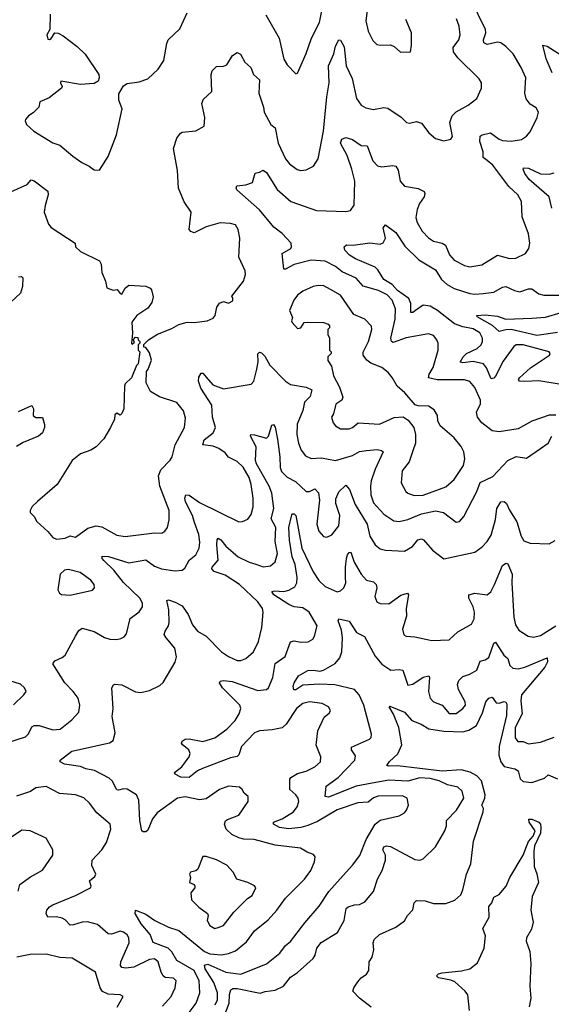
# Model space of a CAD drawing. Extents: x 1771496 to 1971148, y 471553 to 643630.
# Tile 531 of 656: x 1859102 to 1862188, y 611469 to 617182. Entities that reach past the tile are written whole.
import ezdxf

# ---------------------------------------------------------------- set-up
doc = ezdxf.new("R2010")
doc.units = 0

msp = doc.modelspace()

# ---------------------------------------------------------------- linework, layer by layer
at = {"layer": '0CON10XD'}
for points in [[(1862215, 614886.9), (1862175, 614886.9), (1862075, 614852), (1861995, 614808), (1861885, 614790.8), (1861845, 614797.1), (1861785, 614843.5), (1861759.5, 614875), (1861754.3, 614905), (1861776.4, 614953.6), (1861778.1, 614975), (1861745, 615047.5), (1861715, 615082.9), (1861685, 615091.8), (1861525, 615093.1), (1861474.4, 615105), (1861478.2, 615125), (1861502.4, 615165), (1861531.4, 615265), (1861530.8, 615305), (1861524, 615325), (1861505, 615350), (1861475, 615360), (1861345, 615335.9), (1861269.8, 615309.8), (1861260.4, 615315), (1861256.5, 615335), (1861281.9, 615445), (1861283.3, 615505), (1861265, 615554.4), (1861235, 615586), (1861185, 615610.7), (1861096.9, 615636.9), (1861055, 615682.7), (1860975, 615719.3), (1860935, 615750.7), (1860875, 615780.9), (1860795, 615786.7), (1860695, 615760.8), (1860645, 615734.5), (1860634.5, 615734.5), (1860625.7, 615825), (1860676.2, 615853.8), (1860680.8, 615865), (1860677.1, 615885), (1860625, 615942.5), (1860577.8, 615977.7), (1860495, 616079.4), (1860362.9, 616195), (1860358.1, 616205), (1860362.7, 616217.3), (1860414.5, 616224.5), (1860452.5, 616237.5), (1860468.3, 616291.7), (1860493.3, 616296.7), (1860515, 616309.2), (1860535, 616295.7), (1860596.1, 616196.1), (1860676.5, 616126.5), (1860825, 616074.6), (1860995, 616069.2), (1861022.5, 616075), (1861044.2, 616105.8), (1861047.2, 616245), (1861030.8, 616315), (1861002.2, 616395), (1860965.3, 616465), (1860971.2, 616488.8), (1860995, 616498.6), (1861035, 616487.5), (1861085, 616451.9), (1861120, 616450), (1861152.7, 616362.7), (1861179.2, 616335), (1861205, 616328.2), (1861267, 616337), (1861285, 616332.5), (1861298.7, 616308.7), (1861310.6, 616245), (1861335.5, 616215.5), (1861415, 616201.8), (1861449.2, 616185), (1861454.3, 616174.3), (1861451.1, 616155), (1861423.6, 616115), (1861409.4, 616080.6), (1861402.7, 616035), (1861409.5, 616005), (1861438.9, 615955), (1861475, 615916.7), (1861505, 615897.3), (1861554.7, 615884.7), (1861573.4, 615873.4), (1861597.8, 615817.8), (1861625, 615787.3), (1861685, 615756.5), (1861715, 615749.1), (1861785, 615760.6), (1861875, 615815.5), (1861945, 615795.6), (1861981.7, 615798.3), (1862039.2, 615825), (1862057.5, 615855), (1862063.1, 615885), (1862055, 615940), (1862018.8, 616038.8), (1862015, 616126.7), (1861994.5, 616165), (1861941.2, 616215), (1861848.8, 616338.8), (1861815, 616364.6), (1861793.2, 616383.2), (1861792.1, 616415), (1861773.2, 616475), (1861775, 616505.8), (1861786.2, 616513.8), (1861835, 616525.5), (1861885, 616488.2), (1861905, 616480.9), (1861955, 616476.5), (1862015, 616487.1), (1862045, 616505.8), (1862065, 616532), (1862106, 616615), (1862114, 616645), (1862101.2, 616671.2), (1862065, 616692.9), (1862043.1, 616723.1), (1862035.3, 616755), (1862040.5, 616845), (1862013.5, 616905), (1861966.1, 616985), (1861925, 617027.2), (1861895, 617047.6), (1861875, 617051.3), (1861815, 617037.5), (1861797.5, 617047.5), (1861795.4, 617065), (1861807.8, 617105), (1861806.9, 617125), (1861719.1, 617305)], [(1860531.1, 617211.1), (1860608.1, 617075), (1860635, 616953.3), (1860655, 616921.2), (1860705, 616867.5), (1860715, 616872.5), (1860765, 616986.7), (1860795.6, 617075), (1860841.8, 617165), (1860869, 617305)], [(1859278.5, 617215), (1859276, 617125), (1859260, 617095), (1859265, 617070), (1859275, 617066.7), (1859285, 617073.8), (1859305, 617106), (1859325, 617104.2), (1859355, 617089.2), (1859436.4, 617026.4), (1859481.7, 616981.7), (1859561.2, 616865), (1859563.3, 616845), (1859556.7, 616825), (1859535, 616811.2), (1859455, 616806.5), (1859340, 616825), (1859338, 616815), (1859348.8, 616795), (1859343.8, 616785), (1859272.1, 616727.9), (1859218, 616705), (1859213.3, 616675), (1859179.1, 616640.9), (1859153.3, 616625), (1859136.2, 616603.8), (1859133.3, 616595), (1859142, 616575), (1859184.6, 616534.6), (1859295, 616467.1), (1859335, 616454.3), (1859409.6, 616389.6), (1859462.9, 616352.9), (1859505, 616333.1), (1859535, 616310.5), (1859565, 616308.5)], [(1859565, 616308.5), (1859615, 616387.5), (1859664.7, 616514.7), (1859695.8, 616665), (1859676.7, 616715), (1859678.3, 616751.7), (1859705, 616797.5), (1859725, 616811.2), (1859795, 616822), (1859845, 616838.8), (1859906, 616895), (1859939.2, 616945), (1859955.7, 617045), (1859964.5, 617065.5), (1860030.6, 617129.4), (1860075, 617222)], [(1861120, 617235), (1861111.9, 617175), (1861125.6, 617115.6), (1861151.2, 617061.2), (1861175, 617039.2), (1861195.8, 617034.2), (1861255, 617036.7), (1861275, 617027.5), (1861313, 616993), (1861370, 616995), (1861377.5, 617035), (1861376.2, 617105), (1861343.4, 617183.4)], [(1859365, 614173.1), (1859395, 614188.1), (1859425, 614179.5), (1859497.4, 614232.6), (1859545, 614245.9), (1859578.8, 614238.8), (1859665, 614191.5), (1859715, 614182.9), (1859885, 614205.5), (1859926.9, 614203.1), (1859945, 614214), (1859960, 614235), (1859969.6, 614280.4), (1859969.2, 614335), (1859914.7, 614474.7), (1859908, 614535), (1859920.3, 614569.7), (1859975, 614625.6), (1859986.4, 614645), (1860003.8, 614715), (1860059.4, 614815), (1860065, 614870), (1860052.4, 614912.4), (1860015, 614960), (1859912.9, 614992.9), (1859861.2, 615025), (1859836.7, 615075), (1859838.3, 615141.7), (1859847.5, 615155), (1859866.4, 615206.4), (1859855, 615250), (1859835, 615280), (1859821.7, 615281.7), (1859821.7, 615298.3), (1859850, 615325), (1859902.3, 615357.7), (1859985, 615390), (1860025, 615414), (1860075, 615428), (1860115, 615424.2), (1860190, 615435), (1860225, 615450), (1860236.7, 615465), (1860246.7, 615515), (1860262.3, 615537.7), (1860285, 615546.7), (1860315, 615537.1), (1860338.8, 615551.2), (1860340, 615565), (1860333, 615577), (1860401.2, 615665), (1860413.6, 615703.6), (1860410, 615725), (1860374, 615805), (1860380, 615915), (1860370, 615965), (1860355, 615991.2), (1860325, 616000), (1860265, 616003.8), (1860185, 615980.8), (1860115, 615946), (1860095, 615953.8), (1860086, 615965), (1860097.1, 616065), (1860057.1, 616125), (1860023.7, 616203.7), (1860017.9, 616307.9), (1859994.7, 616435), (1860015, 616494), (1860035, 616524.3), (1860045, 616529.4), (1860125, 616538), (1860173.3, 616565), (1860175.8, 616615), (1860158.6, 616695), (1860168.7, 616721.3), (1860218, 616765), (1860213.3, 616865), (1860218.6, 616885), (1860245, 616911.2), (1860285, 616912), (1860305, 616920), (1860337.5, 616975), (1860365, 616992.5), (1860383, 616983), (1860408, 616935), (1860444.2, 616905), (1860460, 616865), (1860494, 616834), (1860490.4, 616755), (1860517.3, 616675), (1860520.4, 616645), (1860560, 616575), (1860584.5, 616554.5), (1860603.3, 616465), (1860645, 616374), (1860669.2, 616345), (1860713.3, 616313.3), (1860735, 616307.8), (1860765, 616311.4), (1860807.2, 616332.8), (1860834.5, 616375.5), (1860865.3, 616535), (1860884.1, 616734.1), (1860898.2, 616815), (1860895.3, 616915), (1860925.3, 616985), (1860935, 617028.8), (1860955, 617066), (1860965, 617064), (1860985.2, 617025.2), (1860998.2, 616915), (1861031.7, 616841.7), (1861058.2, 616725), (1861085, 616687.1), (1861111.7, 616671.7), (1861155, 616661.5), (1861215, 616672.1), (1861238.3, 616668.3), (1861316.1, 616616.1), (1861346.7, 616585), (1861365, 616581.1), (1861405, 616591.9), (1861435, 616582.5), (1861476.6, 616526.6), (1861515, 616493.3), (1861565, 616480), (1861605, 616489.2), (1861615.6, 616505), (1861599.5, 616585), (1861613.5, 616625), (1861635, 616647.9), (1861705, 616686.9), (1861755, 616724.2), (1861782.9, 616785), (1861783.1, 616815), (1861768.7, 616838.7), (1861645, 616961.5), (1861620.4, 616995), (1861618.5, 617021.5), (1861650.5, 617065), (1861658.2, 617095), (1861653.3, 617145), (1861637.1, 617187.1)], [(1862193.4, 616873.4), (1862158.9, 616955), (1862140, 617035), (1862165, 617029.5), (1862265, 616964)], [(1862191.5, 616088.5), (1862175.6, 616155), (1862060, 616255), (1862035, 616289.2), (1862024.5, 616315), (1862027.5, 616322.5), (1862055, 616320.4), (1862125, 616287.9), (1862175, 616286.5), (1862205, 616294.4)], [(1859033.5, 616176.5), (1859145, 616225.8), (1859167.9, 616252.1), (1859185, 616247.8), (1859265, 616188), (1859267.3, 616165), (1859249.3, 616105), (1859244.6, 616065), (1859269.2, 615995), (1859285, 615976), (1859423.3, 615885), (1859426.7, 615865), (1859455, 615838), (1859565, 615783.8), (1859574.3, 615764.3), (1859578.8, 615715), (1859600, 615665), (1859607, 615627), (1859645, 615613.3), (1859667, 615617), (1859685, 615592.5), (1859695, 615590), (1859713.3, 615625), (1859735, 615641.2), (1859833.3, 615636.7), (1859860, 615625), (1859866.7, 615615), (1859875.9, 615574.1), (1859869.7, 615540.3), (1859845, 615508.8), (1859782.5, 615465), (1859753.6, 615426.4), (1859757.5, 615362.5), (1859750, 615305), (1859755, 615300), (1859768.3, 615311.7), (1859760, 615325), (1859775, 615340), (1859788.3, 615338.3), (1859790, 615325), (1859800, 615315), (1859800, 615305), (1859790, 615295), (1859790, 615265), (1859800, 615255), (1859790, 615185), (1859780, 615175), (1859750, 615105), (1859715, 615070), (1859710, 615055), (1859705.7, 614925), (1859695, 614897.5), (1859685, 614887.5), (1859665, 614900), (1859655, 614890), (1859651.4, 614865), (1859629.5, 614815), (1859589.3, 614750.7), (1859545.6, 614704.4), (1859515, 614684.2), (1859455, 614662.5), (1859406, 614625), (1859318.6, 614485), (1859205, 614386.7), (1859175, 614357.5), (1859162.5, 614335), (1859163, 614323), (1859185, 614300), (1859200.7, 614270.7), (1859265, 614213.3), (1859295, 614177.5), (1859315, 614167.5), (1859365, 614173.1)], [(1862245, 615065.4), (1862115, 615086.4), (1862035, 615082.8), (1862003.3, 615085), (1861997.8, 615095), (1862002.9, 615105), (1862068.2, 615161.8), (1862178, 615235), (1862182, 615245), (1862176.7, 615255), (1862025, 615295.8), (1861984.2, 615295.8), (1861970.5, 615285), (1861909.6, 615200.4), (1861865, 615113.8), (1861855, 615102.7), (1861838.5, 615098.5), (1861812.5, 615162.5), (1861795, 615185.7), (1861735, 615199.8), (1861675, 615191), (1861659.2, 615195), (1861675.7, 615225), (1861695, 615244.8), (1861757.3, 615275), (1861781.1, 615295), (1861789.2, 615315), (1861788.9, 615335), (1861773.2, 615365), (1861735, 615389.1), (1861675, 615399.7), (1861626.5, 615416.5), (1861526.6, 615495), (1861485, 615519.8), (1861445, 615525.7), (1861400.7, 615495), (1861385, 615483.5), (1861373.1, 615483.1), (1861372.7, 615535), (1861361.6, 615565), (1861295, 615610.8), (1861263.7, 615645), (1861216, 615675), (1861181, 615731), (1861165.6, 615745.6), (1861051.9, 615795), (1861017.1, 615815), (1860990, 615845), (1860986.2, 615865), (1861000, 615875), (1861037, 615873), (1861135, 615888.2), (1861195, 615880.4), (1861212.2, 615887.8), (1861225.4, 615915), (1861212.1, 615975), (1861225, 615991.2), (1861285, 615947.5), (1861337.6, 615867.6), (1861419.2, 615789.2), (1861515, 615731.2), (1861550.7, 615675), (1861583.6, 615645), (1861625, 615621.9), (1861715, 615592.5), (1861745, 615588.7), (1861793, 615593), (1861855, 615600.9), (1861905, 615630.5), (1861925, 615634.5), (1861975, 615610), (1862005, 615603.5), (1862055, 615620), (1862075, 615620.5), (1862115, 615592.1), (1862144.1, 615584.1), (1862233.2, 615583.2)], [(1859095, 615690), (1859111.7, 615691.7), (1859120, 615685), (1859118.8, 615635), (1859107.1, 615595), (1858933.1, 615435)], [(1861391.7, 614421.7), (1861445, 614423.1), (1861575, 614471.5), (1861624.3, 614515), (1861677.8, 614595), (1861686.9, 614635), (1861680.6, 614675), (1861665.6, 614705), (1861625, 614755.8), (1861543.1, 614825), (1861528.8, 614855), (1861527.5, 614885), (1861507.6, 614917.6), (1861475, 614940), (1861415, 614941.2), (1861397.7, 614947.7), (1861338, 615018), (1861294.3, 615055), (1861265, 615106.7), (1861241.2, 615135), (1861205, 615164.2), (1861139.7, 615189.7), (1861117, 615207), (1861096.7, 615235), (1861096.4, 615253.6), (1861127.1, 615315), (1861146.5, 615385), (1861143.5, 615403.5), (1861105, 615444), (1861041.7, 615471.7), (1860965, 615582.9), (1860906.6, 615616.6), (1860867.9, 615637.9), (1860835, 615640.5), (1860805, 615634.5), (1860745, 615606.9), (1860715.5, 615584.5), (1860692.9, 615555), (1860668, 615495), (1860686.2, 615455), (1860680, 615435), (1860683.3, 615425), (1860715, 615391.2), (1860735, 615393.3), (1860752.5, 615425), (1860772.1, 615427.9), (1860865, 615425.7), (1860892.5, 615415), (1860900, 615405), (1860900, 615395), (1860890, 615385), (1860890, 615355), (1860900, 615335), (1860900, 615265), (1860910, 615255), (1860910, 615245), (1860890, 615225), (1860890, 615205), (1860911.7, 615171.7), (1860924, 615116), (1860959.4, 615049.4), (1860977.3, 614992.7), (1860972, 614975), (1860937.9, 614952.1), (1860924.3, 614895), (1860912.9, 614875), (1860922.1, 614842.1), (1860936.2, 614825), (1860965, 614808.9), (1861015, 614808.1), (1861034.4, 614815.6), (1861066.7, 614843.3), (1861190, 614835), (1861276.8, 614873.2), (1861328.3, 614878.3), (1861358, 614858), (1861390, 614815), (1861399.4, 614775), (1861400, 614725), (1861385, 614681.2), (1861363, 614617), (1861321.5, 614565), (1861316.9, 614495), (1861344.4, 614445), (1861355.4, 614435.4), (1861391.7, 614421.7)], [(1862225, 615366.4), (1862105, 615350), (1861955, 615383.8), (1861925, 615383.3), (1861885, 615372.5), (1861846.9, 615406.9), (1861758.3, 615458.3), (1861755, 615465.6), (1861805, 615469.3), (1861875, 615462.5), (1861925, 615444.7), (1862075, 615449.5), (1862155, 615456.1), (1862245, 615482.7)], [(1859021.4, 612985), (1859135, 613021.1), (1859152.4, 613037.6), (1859171.5, 613078.5), (1859185, 613086.9), (1859215, 613087.3), (1859295, 613061.5), (1859336.2, 613065), (1859405, 613119.4), (1859444.3, 613165), (1859451.1, 613205), (1859440.6, 613245), (1859412.9, 613285), (1859363.5, 613335), (1859294.4, 613445), (1859305, 613462.9), (1859349.3, 613480.7), (1859365, 613494), (1859425.6, 613605), (1859445, 613638), (1859465, 613651.4), (1859535, 613633.1), (1859595, 613597.8), (1859625, 613587.8), (1859664.5, 613585.5), (1859688.9, 613591.1), (1859708.5, 613601.5), (1859722.2, 613617.8), (1859743.2, 613706.8), (1859795, 613746.5), (1859814.6, 613775), (1859815, 613796.2), (1859799.2, 613825), (1859705, 613916.4), (1859647.5, 613987.5), (1859589.4, 614045), (1859581.4, 614055), (1859581.1, 614068.9), (1859618.1, 614068.1), (1859735, 614030.4), (1859835, 614048.2), (1859885, 614011.8), (1859925, 613995.4), (1860005, 613984.6), (1860045, 613988.6), (1860059.8, 614000.2), (1860084.8, 614045.2), (1860125, 614077.8), (1860144.7, 614115.3), (1860148.5, 614151.5), (1860142.5, 614195), (1860116.1, 614263.9), (1860104.5, 614304.5), (1860064.8, 614385), (1860059.7, 614405), (1860065.5, 614424.5), (1860085, 614422.5), (1860145, 614381.2), (1860375, 614269.4), (1860395, 614270), (1860426.3, 614283.7), (1860445, 614311.2), (1860457.1, 614355), (1860457.3, 614405), (1860446, 614485), (1860434.7, 614525), (1860398.8, 614585), (1860365, 614619.5), (1860314.6, 614644.6), (1860295, 614669.4), (1860257.5, 614695), (1860225, 614707.1), (1860164.3, 614715), (1860173.6, 614745), (1860225.7, 614785), (1860237.8, 614815), (1860222.1, 614875), (1860216.4, 614946.4), (1860153.1, 615045), (1860139.6, 615085), (1860141.2, 615108.8), (1860155, 615131.2), (1860165, 615131.2), (1860185, 615107.5), (1860223.7, 615063.7), (1860285, 615040), (1860445, 615068), (1860461.4, 615085), (1860478.7, 615155), (1860486.2, 615196.2), (1860485, 615242.5), (1860495, 615253.8), (1860505, 615250), (1860525, 615230), (1860555, 615177.1), (1860644.8, 615084.8), (1860675, 615065.4), (1860765, 615050), (1860798.6, 615035), (1860788.7, 614995), (1860755, 614962.5), (1860745.4, 614915), (1860711.8, 614835), (1860711.1, 614775), (1860719.6, 614725), (1860735.3, 614685.3), (1860761.6, 614651.6), (1860795, 614635.5), (1860855, 614640.4), (1860935, 614624.6), (1861035, 614654.1), (1861075, 614677.1), (1861115, 614682.7), (1861177.7, 614687.7), (1861202.8, 614682.8), (1861212.5, 614675), (1861166.1, 614575), (1861143.1, 614506.9), (1861139.5, 614475), (1861140, 614425), (1861155, 614378.6), (1861215, 614312.5), (1861274, 614274), (1861305, 614270.4), (1861355, 614281.2), (1861435, 614314.2), (1861515, 614332.5), (1861563, 614323), (1861635, 614265.7), (1861655, 614270.8), (1861681.1, 614298.9), (1861756.3, 614443.7), (1861775, 614495.9), (1861849.3, 614530.7), (1861935, 614624), (1861985, 614648), (1862045, 614638), (1862125.5, 614694.5), (1862170, 614725), (1862192, 614765)], [(1859095, 614908.1), (1859173, 614943), (1859181.8, 614925), (1859180, 614885), (1859195, 614874), (1859233.3, 614873.3), (1859246.7, 614833.3), (1859246.7, 614815), (1859233.3, 614785), (1859210, 614765), (1859121.4, 614728.6), (1859083.3, 614705)], [(1860085, 611420.5), (1860126.2, 611475), (1860146.8, 611535), (1860144.1, 611605), (1860115.2, 611665), (1860015, 611724.1), (1859985, 611773.6), (1859963.9, 611793.9), (1859877.3, 611827.3), (1859859.2, 611875), (1859806.7, 611935), (1859772.1, 611995), (1859774.4, 612015.6), (1859835, 611991.8), (1859885.5, 611955), (1859965, 611917.5), (1860025, 611897.8), (1860174.7, 611775), (1860205, 611761.7), (1860273.7, 611756.3), (1860315, 611762.9), (1860355, 611780), (1860417.9, 611832.1), (1860464.6, 611895), (1860545, 611959.4), (1860595.5, 612015), (1860644.3, 612085.7), (1860755.3, 612194.7), (1860791.5, 612245), (1860814.3, 612295), (1860817.5, 612325), (1860807.8, 612337.8), (1860771.1, 612351.1), (1860732.5, 612375), (1860585, 612391.8), (1860462.5, 612425), (1860402.8, 612427.2), (1860375, 612434), (1860333.5, 612455), (1860301.2, 612485), (1860291.4, 612515), (1860296.9, 612533.1), (1860307.9, 612542.1), (1860375, 612566.2), (1860427.5, 612645), (1860428.8, 612675), (1860404.3, 612694.3), (1860393.8, 612715), (1860378, 612728), (1860315, 612734.3), (1860261.2, 612715), (1860185, 612661.1), (1860145, 612656.1), (1860062, 612672), (1860017.5, 612665), (1859899.1, 612580.9), (1859872.5, 612545), (1859845, 612480), (1859835, 612470.6), (1859818.8, 612468.8), (1859811.4, 612475), (1859799.1, 612535), (1859793.1, 612653.1), (1859779.4, 612685), (1859725, 612716.7), (1859705, 612718.4), (1859675, 612710.6), (1859665, 612714.3), (1859639.5, 612765), (1859621.5, 612781.5), (1859535.9, 612825.9), (1859485.4, 612835.4), (1859455, 612849.1), (1859361.7, 612861.7), (1859337.5, 612875), (1859336.7, 612885), (1859405, 612937.8), (1859623.6, 612986.4), (1859645, 612998.8), (1859655.8, 613044.2), (1859639.6, 613139.6), (1859644.5, 613185), (1859636, 613305), (1859647, 613323), (1859655, 613327.1), (1859695, 613323.1), (1859775, 613282.5), (1859805, 613278), (1859855, 613290), (1859915, 613318.8), (1859935, 613336.7), (1860004.3, 613455), (1860012.9, 613485), (1860003.1, 613535), (1859951.4, 613595), (1859941.4, 613615), (1859945.7, 613635), (1859965.5, 613665), (1859969.1, 613685), (1859967.3, 613757.3), (1859957, 613813), (1859965, 613815.8), (1860005, 613802.9), (1860045, 613781.4), (1860080.2, 613730.2), (1860105, 613670.9), (1860133.2, 613635), (1860183.5, 613605), (1860274.4, 613514.4), (1860315, 613486.7), (1860365, 613463.8), (1860386, 613464), (1860415.3, 613474.7), (1860460, 613515), (1860487.7, 613575), (1860507.7, 613655), (1860515.5, 613745), (1860510.9, 613765), (1860483.6, 613805), (1860377.8, 613905), (1860295, 613960), (1860230, 613980), (1860217.3, 613995), (1860219.6, 614005), (1860255, 614046.7), (1860246.6, 614135), (1860248.5, 614165), (1860255, 614173.1), (1860270, 614165), (1860297.9, 614127.9), (1860370, 614065), (1860435, 614034), (1860472.8, 614022.8), (1860515, 614006.9), (1860557.5, 614012.5), (1860585, 614036), (1860598.2, 614085), (1860585.3, 614155), (1860588.6, 614235), (1860561.9, 614285), (1860578, 614345), (1860564.8, 614435), (1860550.8, 614475), (1860476.2, 614605), (1860471.4, 614625), (1860473.8, 614703.8), (1860442, 614765), (1860443.3, 614775), (1860465, 614774.3), (1860535, 614754.4), (1860545.5, 614765), (1860565, 614828.8), (1860575, 614833.8), (1860585, 614817.5), (1860598.1, 614748.1), (1860612, 614645), (1860613.8, 614583.8), (1860621.2, 614561.2), (1860655, 614528), (1860703.2, 614503.2), (1860764.3, 614444.3), (1860785, 614444.2), (1860815, 614460), (1860836.2, 614436.2), (1860842.5, 614395), (1860826.2, 614255), (1860837.8, 614215), (1860865, 614183.1), (1860885, 614179.4), (1860915, 614192.9), (1860954.6, 614245), (1860960.6, 614305), (1860936.8, 614375), (1860937.4, 614402.6), (1860955, 614442.9), (1860995, 614481.2), (1861016.8, 614456.8), (1861049.8, 614369.8), (1861118.9, 614255), (1861135, 614185.7), (1861164.7, 614134.7), (1861195, 614112.5), (1861225, 614103.8), (1861335, 614098.1), (1861383.1, 614125), (1861412.5, 614165), (1861435, 614170), (1861446.2, 614165), (1861498.6, 614105), (1861565, 614054.3), (1861745, 614093.3)], [(1861745, 614093.3), (1861787, 614123), (1861816.4, 614155), (1861838.2, 614191.8), (1861865, 614282), (1861871.8, 614345), (1861895, 614385.5), (1861915, 614387.1), (1861928.6, 614375), (1861945.4, 614335.4), (1861988.5, 614268.5), (1862012.9, 614185), (1862029.2, 614159.2), (1862065, 614144.5), (1862175, 614140.8), (1862210.3, 614159.7)], [(1860037.5, 612787.5), (1860004.6, 612804.6), (1860001.2, 612815), (1860042.2, 612847.8), (1860085.6, 612905), (1860091.1, 612925), (1860084.4, 612945), (1860047.1, 612975), (1860042, 612985), (1860045, 612996.7), (1860062.9, 613007.1), (1860085, 613010), (1860165, 612993.1), (1860235, 613014.3), (1860305, 613066.1), (1860351.9, 613115), (1860376.6, 613155), (1860385.4, 613185), (1860380, 613205), (1860279.4, 613305), (1860262, 613335), (1860266.1, 613343.9), (1860285, 613347.8), (1860335, 613342.5), (1860485, 613289.6), (1860534, 613295), (1860546.7, 613305), (1860571.5, 613365), (1860584.1, 613445.9), (1860642.6, 613487.4), (1860675, 613572.5), (1860695, 613578.9), (1860735, 613571.1), (1860777.6, 613572.4), (1860803.2, 613586.8), (1860812.9, 613605), (1860828.5, 613665), (1860781.5, 613745), (1860745, 613768.7), (1860695, 613775.3), (1860665, 613788.6), (1860578.1, 613845), (1860566.2, 613863.8), (1860581.1, 613868.9), (1860635, 613864.6), (1860665, 613871.3), (1860698.7, 613891.3), (1860711, 613915), (1860712.9, 613945), (1860701.5, 614021.5), (1860682.8, 614065), (1860667.3, 614162.7), (1860665.3, 614234.7), (1860680.9, 614309.1), (1860685, 614315.7), (1860695, 614314.3), (1860705.5, 614305), (1860739, 614115), (1860805, 613978.5), (1860837.8, 613927.8), (1860875, 613893.1), (1860945, 613861.5), (1860965, 613868.5), (1860984.1, 613885.9), (1860995.3, 613914.8), (1860994.2, 613945.7), (1860992.8, 614005), (1860999.1, 614055), (1861005, 614077.1), (1861015, 614091.4), (1861025, 614092.5), (1861043.6, 614033.6), (1861085, 613965.6), (1861115, 613930), (1861155, 613920), (1861171.1, 613905), (1861174.5, 613885), (1861163.3, 613835), (1861176, 613805), (1861195.5, 613795.5), (1861245, 613793.1), (1861315, 613843.6), (1861354.3, 613854.3), (1861359.4, 613845), (1861346.1, 613765), (1861348.3, 613721.7), (1861324.4, 613645), (1861333, 613613), (1861345, 613604.2), (1861395, 613600.9), (1861495, 613579.1), (1861595, 613582.9), (1861645, 613631.1), (1861725.5, 613674.5), (1861741.4, 613705), (1861742.5, 613745), (1861734.3, 613775.7), (1861709.5, 613825), (1861708.8, 613845), (1861745, 613854.5), (1861815, 613845.7), (1861837.6, 613862.4), (1861858.2, 613905), (1861905, 614014.3), (1861925, 614029.4), (1861935.5, 614025), (1861961.5, 613965), (1861958.2, 613915), (1861971.2, 613715), (1861980.6, 613670.6), (1862000.5, 613640.5), (1862054.7, 613604.7), (1862085, 613599.2), (1862125, 613608.5), (1862215, 613664.4)], [(1859395, 613842.5), (1859525, 613871.2), (1859536, 613885), (1859534, 613905), (1859515, 613930.8), (1859453.3, 613975), (1859385, 613992.5), (1859362.3, 613987.7), (1859336.7, 613965), (1859323.6, 613873.6), (1859332.5, 613855), (1859345, 613846.7), (1859395, 613842.5)], [(1860287.9, 611395), (1860318.6, 611475), (1860320, 611525), (1860327.4, 611552.6), (1860339.8, 611560.2), (1860365, 611560.7), (1860497, 611533), (1860526.6, 611543.4), (1860585, 611551.2), (1860632.5, 611575), (1860675, 611625.6), (1860715, 611653.3), (1860805.5, 611735), (1860817.9, 611755), (1860827.1, 611795), (1860852.9, 611827.1), (1860946.9, 611885), (1860984.7, 611955), (1860997.8, 612025), (1861008, 612035), (1861044.7, 612045.3), (1861075, 612048.9), (1861106.1, 612063.9), (1861155, 612123.8), (1861179.7, 612195), (1861207.1, 612245), (1861225.3, 612305), (1861225.4, 612335), (1861211.1, 612365), (1861216.7, 612383.3), (1861231.7, 612388.3), (1861255, 612385.5), (1861395, 612310), (1861425, 612305.7), (1861445, 612312.9), (1861516.7, 612383.3), (1861569.5, 612475), (1861580.5, 612505), (1861580, 612535), (1861638.1, 612595), (1861680, 612665), (1861670.5, 612705), (1861645, 612729.1), (1861585, 612743.3), (1861536.5, 612766.5), (1861485, 612780), (1861425, 612782.8), (1861355, 612764), (1861245, 612769.6), (1861147.6, 612752.4), (1861055.4, 612734.6), (1860895, 612670), (1860875.7, 612675), (1860881.5, 612735), (1860951.1, 612785), (1861048.5, 612885), (1861051.5, 612911.5), (1861028.1, 612945), (1861028.1, 612961.9), (1861133.3, 613006.7), (1861142.9, 613017.1), (1861144.4, 613035.6), (1861100, 613205), (1861073.2, 613265), (1861045, 613295.4), (1860931.9, 613321.9), (1860845, 613327.1), (1860745, 613321.1), (1860705, 613294.5), (1860694.3, 613294.3), (1860690, 613315), (1860694.7, 613335), (1860720.8, 613375), (1860775, 613405.9), (1860807, 613407), (1860845, 613402.5), (1860865, 613407.2), (1860933.8, 613446.2), (1860961.4, 613478.6), (1860971.8, 613515), (1860976.1, 613595), (1860969.4, 613639.4), (1860950.6, 613695), (1860955, 613705.8), (1861015, 613692.5), (1861056.5, 613626.5), (1861103.3, 613603.3), (1861165, 613490), (1861205, 613441.8), (1861256.9, 613406.9), (1861305, 613412.2), (1861327.1, 613407.1), (1861355, 613321.2), (1861385, 613325.7), (1861445, 613368.1), (1861477.5, 613375), (1861482, 613365), (1861476.2, 613285), (1861484.6, 613244.6), (1861504.5, 613224.5), (1861554.5, 613204.5), (1861595, 613155.8), (1861635, 613155.6), (1861675.6, 613185), (1861689.5, 613205), (1861688.5, 613225), (1861650, 613295), (1861644.5, 613325.5), (1861652, 613348), (1861675, 613371.4), (1861715, 613385.5), (1861755, 613408.6), (1861775, 613460.8), (1861805, 613467.9), (1861825, 613481.5), (1861855, 613564), (1861865, 613570.8), (1861911.8, 613495), (1861936.7, 613475), (1861947.5, 613435), (1861965, 613418.5), (1861995, 613416), (1862035, 613424.8), (1862165, 613478.6), (1862166.4, 613456.4), (1862150.3, 613425), (1862015.3, 613265), (1862010.9, 613229.1), (1862018.8, 613155), (1861979.2, 613075), (1861979.3, 613015), (1861994.7, 612994.7), (1862025, 612993.1), (1862055, 612979.6), (1862125, 612990), (1862205, 613018.2)], [(1859065, 613206.9), (1859126, 613265), (1859138.8, 613285), (1859130, 613305), (1859105.7, 613325.7), (1859013.3, 613355)], [(1860237.1, 611465), (1860250.4, 611495), (1860250.2, 611535), (1860228.4, 611595), (1860178.8, 611675), (1860175, 611695.6), (1860195, 611702.5), (1860297.8, 611655), (1860385, 611644.4), (1860535, 611703.5), (1860611.9, 611765), (1860645, 611810), (1860675, 611833.1), (1860758, 611942), (1860841.4, 612038.6), (1860897.1, 612122.9), (1860962.1, 612197.9), (1861035, 612275.8), (1861077.4, 612332.6), (1861113.9, 612425), (1861165.6, 612515), (1861195, 612536.8), (1861305, 612562.5), (1861335, 612580), (1861348, 612595), (1861359.2, 612625), (1861352, 612665), (1861325, 612678.2), (1861182.9, 612677.1), (1861155, 612666.2), (1861125, 612641.5), (1861065, 612637.3), (1860945, 612596.6), (1860831.2, 612528.8), (1860774.2, 612505.8), (1860735, 612494), (1860665, 612487.7), (1860610, 612495), (1860575.8, 612515), (1860576, 612525), (1860625, 612545.4), (1860690.6, 612585), (1860713.5, 612615), (1860722.2, 612645), (1860718.1, 612665), (1860704.3, 612685), (1860670.5, 612715), (1860670, 612775), (1860675.7, 612785), (1860715, 612807.9), (1860765, 612821.5), (1860815, 612846.7), (1860848.1, 612875), (1860850.6, 612905), (1860822.6, 612972.6), (1860831.8, 613055), (1860870, 613135), (1860900, 613160), (1860905.8, 613174.2), (1860894, 613195), (1860857.5, 613215), (1860785, 613223.4), (1860745, 613215.3), (1860709.6, 613185), (1860649.6, 613095), (1860625, 613073.8), (1860568.1, 613061.9), (1860495, 613056), (1860464.5, 613045), (1860388.9, 612965), (1860373.7, 612916.3), (1860365, 612907.8), (1860325, 612899.6), (1860162.8, 612837.3), (1860135, 612824.5), (1860085, 612785.4), (1860037.5, 612787.5)], [(1861248.3, 612878.3), (1861298.1, 612921.9), (1861319.6, 612975), (1861303.8, 613075), (1861271.6, 613151.6), (1861246.2, 613195), (1861250.3, 613199.7), (1861335, 613163.8), (1861379.2, 613115), (1861433.6, 613093.6), (1861477.2, 613067.2), (1861565, 613053.4), (1861675, 613050.6), (1861710.3, 613059.7), (1861754.1, 613085.9), (1861789.3, 613160.7), (1861808.9, 613225), (1861825, 613245.7), (1861845, 613251.2), (1861868.8, 613218.8), (1861885, 613216), (1861915, 613225.8), (1861925, 613222), (1861930, 613210), (1861928.5, 613145), (1861884.9, 612965.1), (1861883.6, 612915), (1861895.8, 612875), (1861915, 612848), (1861976.1, 612836.1), (1861995, 612823.8), (1862006.8, 612776.8), (1862025, 612761.8), (1862075, 612755.4), (1862148.7, 612781.3), (1862170.3, 612799.7), (1862225, 612777.8)], [(1861142.7, 611452.7), (1861074, 611504), (1861036.2, 611545), (1861041.2, 611565), (1861065, 611600), (1861085, 611623.3), (1861116, 611644), (1861128.8, 611665), (1861131.2, 611715), (1861147.3, 611742.7), (1861158.6, 611785), (1861153.5, 611825), (1861159.2, 611845), (1861190, 611875), (1861285, 611917.5), (1861335, 611953.3), (1861353.8, 611985), (1861385, 612016.7), (1861392.2, 612057.8), (1861405, 612070.8), (1861455, 612068.6), (1861505, 612054.5), (1861576.7, 612053.3), (1861627.4, 612072.6), (1861662.5, 612105), (1861675, 612132.5), (1861696.4, 612225), (1861720.4, 612285), (1861735.9, 612415), (1861793.2, 612585), (1861794.6, 612604.6), (1861784.7, 612625), (1861802.8, 612665), (1861804.8, 612685), (1861782.7, 612765), (1861755, 612794.8), (1861716.5, 612816.5), (1861665, 612829.2), (1861555, 612822), (1861295, 612853.3), (1861245, 612850), (1861234, 612855), (1861248.3, 612878.3)], [(1859931.8, 611458.2), (1859980.9, 611515), (1860004.5, 611565), (1860011.1, 611605), (1859995, 611621.5), (1859945.4, 611625.4), (1859935, 611634.4), (1859922.5, 611655), (1859905, 611715.8), (1859885, 611732.1), (1859855, 611728.4), (1859764.6, 611684.6), (1859718.9, 611678.9), (1859695, 611682.5), (1859687.1, 611695), (1859689.2, 611715), (1859738.1, 611825), (1859735.5, 611855), (1859725, 611871.4), (1859705, 611886.9), (1859685, 611892.9), (1859635, 611875.8), (1859615, 611877.5), (1859553, 611933), (1859495, 611946.7), (1859464.2, 611945.8), (1859415, 611929.2), (1859395, 611928.9), (1859365, 611959.5), (1859348, 611968), (1859315, 611976.8), (1859264.5, 611974.5), (1859255.6, 611995), (1859259.4, 612015), (1859274.3, 612035), (1859293.8, 612046.2), (1859425, 612099.4), (1859512, 612145), (1859515.8, 612155), (1859506.2, 612185), (1859538.7, 612211.3), (1859544, 612225), (1859521.1, 612275), (1859523.1, 612305), (1859578.6, 612365), (1859605, 612408), (1859630.6, 612485), (1859627.5, 612515), (1859549.2, 612579.3), (1859506.6, 612636.6), (1859475, 612666.4), (1859425, 612684.6), (1859332, 612692), (1859255, 612733.3), (1859195, 612724.4), (1859165, 612704.6), (1859083.3, 612676.7)], [(1861713.3, 611433.3), (1861703.2, 611523.2), (1861687.8, 611545), (1861628.8, 611598.8), (1861605, 611609.3), (1861533, 611623), (1861522.5, 611635), (1861532.5, 611645), (1861555, 611651.1), (1861667.1, 611662.9), (1861715, 611674), (1861759.8, 611710.2), (1861798.7, 611795), (1861805.4, 611865.4), (1861791.7, 611908.3), (1861827.1, 611975), (1861825, 612036.7), (1861842.1, 612057.9), (1861855, 612090), (1861885, 612106.7), (1861925.6, 612155), (1861948, 612205), (1862025, 612333.8), (1862044.5, 612385), (1862055, 612413.8), (1862082.5, 612445), (1862094, 612475), (1862059.2, 612525), (1862057.5, 612542.5), (1862075, 612542.9), (1862115, 612525.6), (1862125, 612514), (1862128, 612495), (1862125, 612461.2), (1862090.7, 612389.3), (1862086.2, 612355), (1862088.8, 612268.8), (1862105.2, 612225.2), (1862113.1, 612175), (1862078, 612095), (1862069.6, 612015), (1862082.1, 611945), (1862073.1, 611905), (1862044.6, 611855), (1862041.5, 611835), (1862064.5, 611775), (1862069.6, 611705), (1862063.8, 611575), (1862068.8, 611505), (1862059.2, 611455)], [(1859092.5, 612125), (1859102.9, 612165), (1859165, 612209.2), (1859235, 612248.1), (1859294.3, 612335), (1859294, 612365), (1859255, 612433.3), (1859162.5, 612475), (1859115, 612480), (1858873, 612317)], [(1860235, 611908.8), (1860255, 611914), (1860285, 611925.7), (1860345, 612004.4), (1860425, 612083.1), (1860450.6, 612099.4), (1860472, 612145), (1860465, 612156), (1860426.7, 612175), (1860363.3, 612195), (1860342, 612235), (1860305, 612277.1), (1860245, 612306.7), (1860185, 612327.5), (1860165, 612326.7), (1860136.1, 612253.9), (1860125, 612242.5), (1860092.5, 612235), (1860087.5, 612225), (1860093.3, 612205), (1860087.5, 612175), (1860113.8, 612163.8), (1860118.8, 612155), (1860118, 612145), (1860096, 612115), (1860098.6, 612075), (1860142.2, 612032.2), (1860192.5, 611995), (1860195.8, 611985), (1860189.6, 611955), (1860205, 611926.9), (1860235, 611908.8)], [(1859667.2, 611452.8), (1859703.3, 611515), (1859685, 611524), (1859615, 611527.9), (1859583.3, 611543.3), (1859568.2, 611565), (1859541.4, 611655), (1859406.6, 611736.6), (1859335, 611740), (1859255, 611760), (1859162.7, 611757.3), (1859085, 611742.7)]]:
    msp.add_lwpolyline(points, dxfattribs=at)

doc.saveas('drawing.dxf')
